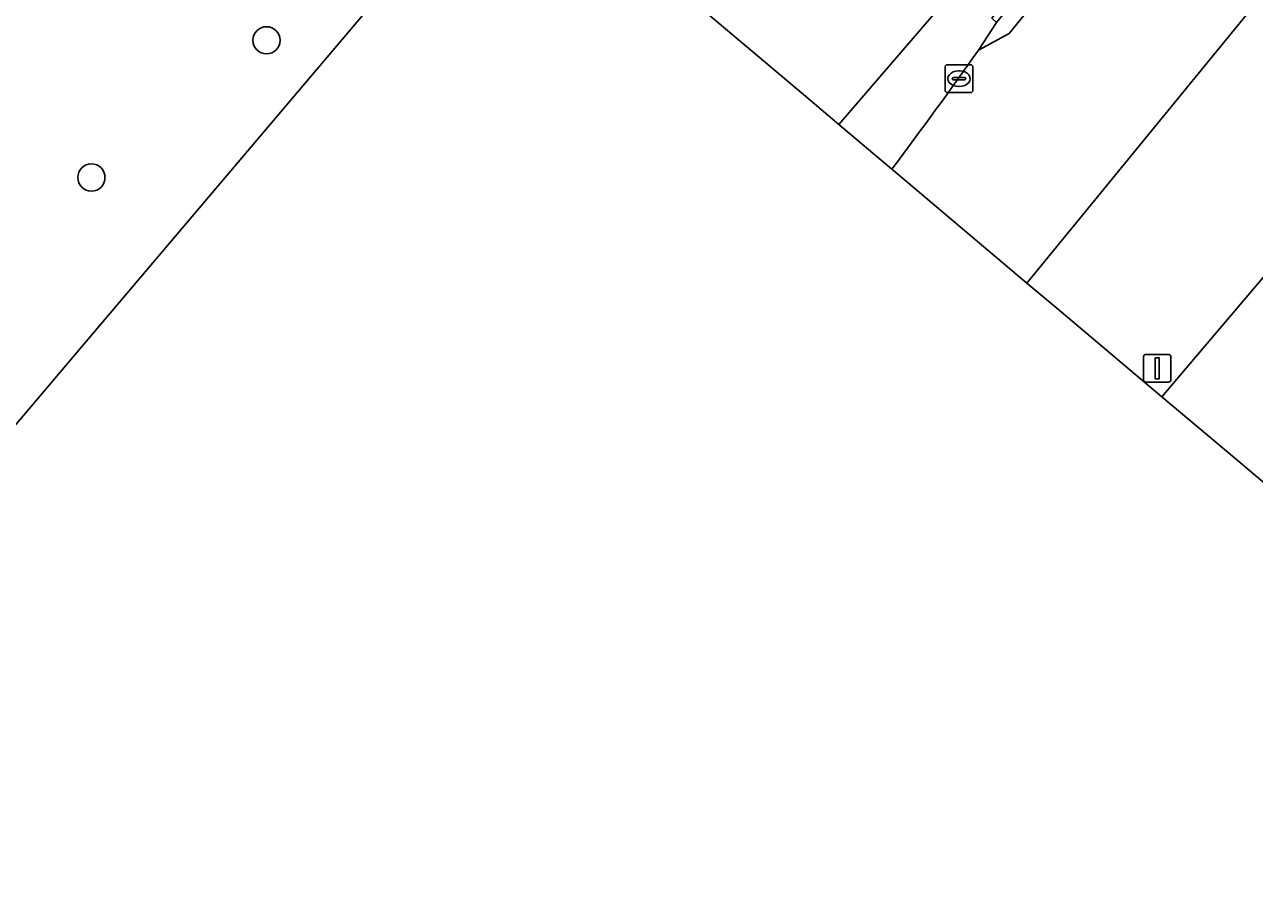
# Model space of a CAD drawing. Extents: x 156412 to 157779, y 382335 to 383768.
# Drawn here: x 157132.9 to 157177.15, y 382606 to 382636.92 of the extents above; entities that cross this region are included whole.
import ezdxf

# ---------------------------------------------------------------- set-up
doc = ezdxf.new("R2010")
doc.units = 0
for name, color, linetype in [('IMGEO_Berm_groen', 7, 'Continuous'), ('IMGEO_Berm_open', 7, 'Continuous'), ('IMGEO_Boom', 7, 'Continuous'), ('IMGEO_Groenvoorziening', 7, 'Continuous'), ('IMGEO_Kolk', 7, 'Continuous'), ('IMGEO_Rijbaan_regionaal_gesloten', 7, 'Continuous'), ('IMGEO_Verkeersbordpaal', 7, 'Continuous')]:
    doc.layers.add(name, color=color, linetype=linetype)

msp = doc.modelspace()

# ---------------------------------------------------------------- linework, layer by layer
at = {"layer": 'IMGEO_Berm_groen'}
for points in [[(157106.113, 382769.105), (157114.064, 382763.159), (157127.546, 382752.573), (157144.674, 382739.411), (157156.129, 382731.029), (157165.526, 382723.895), (157174.919, 382717.618), (157179.985, 382713.417), (157186.602, 382702.845), (157190.209, 382693.224), (157190.471, 382690.402), (157190.517, 382689.902), (157190.931, 382685.451), (157190.977, 382684.951), (157191.325, 382681.198), (157190.295, 382670.03), (157187.976, 382664.533), (157185.551, 382661.148), (157174.841, 382648.006), (157162.204, 382633.323), (157164.106, 382631.721), (157164.106, 382631.721)], [(157167.229, 382636), (157167.876, 382636.993), (157167.705, 382637.145), (157201.033, 382677.904), (157201.372, 382678.321), (157202.126, 382679.248)], [(157205.246, 382671.942), (157168.969, 382627.623), (157170.042, 382626.719), (157173.21, 382624.049), (157173.825, 382623.531)], [(157173.825, 382623.531), (157190.943, 382643.689), (157191.608, 382644.474), (157210.622, 382666.92)]]:
    msp.add_lwpolyline(points, dxfattribs=at)
msp.add_arc((157007.401, 382749.37), 195.953, 323.10191, 324.65091, dxfattribs=at)
at = {"layer": 'IMGEO_Berm_open'}
msp.add_lwpolyline([(157202.304, 382679.102), (157201.493, 382678.105), (157201.155, 382677.689), (157167.876, 382636.993), (157167.229, 382636), (157168.324, 382636.594), (157189.32, 382662.344), (157200.707, 382676.17), (157201.482, 382677.129), (157201.817, 382677.544), (157202.775, 382678.73)], dxfattribs=at)
at = {"layer": 'IMGEO_Boom'}
for centre in [(157141.603, 382636.353), (157135.302, 382631.42)]:
    msp.add_circle(centre, 0.489, dxfattribs=at)
at = {"layer": 'IMGEO_Groenvoorziening'}
for points in [[(157134.779, 382625.123), (157134.783, 382625.128), (157150.26, 382643.389), (157164.203, 382660.811), (157165.123, 382662.025), (157166.958, 382664.734), (157168.098, 382666.662), (157169.832, 382670.118), (157171.274, 382673.753), (157171.957, 382677.035), (157172.195, 382679.433), (157172.23, 382681.434), (157172.103, 382683.586), (157171.801, 382685.742), (157171.061, 382689.292), (157170.511, 382691.108), (157169.907, 382692.484), (157169.023, 382693.997), (157168.117, 382695.205), (157166.909, 382696.477), (157165.226, 382697.822), (157163.816, 382698.662)], [(157162.204, 382633.323), (157174.841, 382648.006), (157185.551, 382661.148)], [(157171.169, 382655.824), (157160.92, 382642.457), (157157.21, 382637.533), (157158.807, 382636.187), (157160.928, 382634.399), (157162.204, 382633.323)], [(157134.779, 382625.123), (157150.26, 382643.389), (157134.783, 382625.128), (157134.779, 382625.123)], [(157104.508, 382607.309), (157093.964, 382603.022), (157093.502, 382602.848), (157093.04, 382602.674), (157092.578, 382602.502), (157097.727, 382588.721), (157109.043, 382594.758), (157109.044, 382594.759), (157116.107, 382603.092), (157119.436, 382607.02), (157134.779, 382625.123)]]:
    msp.add_lwpolyline(points, dxfattribs=at)
at = {"layer": 'IMGEO_Kolk'}
for p, q in [((157166.022, 382634.547), (157166.022, 382635.399)), ((157166.097, 382635.473), (157166.949, 382635.473)), ((157167.023, 382635.399), (157167.023, 382634.547)), ((157166.281, 382634.967), (157166.281, 382634.979)), ((157166.719, 382634.93), (157166.321, 382634.93)), ((157166.324, 382635.016), (157166.722, 382635.016)), ((157166.51, 382635.253), (157166.535, 382635.253)), ((157166.765, 382634.979), (157166.765, 382634.967)), ((157166.949, 382634.473), (157166.097, 382634.473)), ((157166.533, 382634.693), (157166.508, 382634.693))]:
    msp.add_line(p, q, dxfattribs=at)
for points in [[(157166.022, 382634.547), (157166.022, 382635.399)], [(157166.097, 382635.473), (157166.949, 382635.473)], [(157167.023, 382635.399), (157167.023, 382634.547)], [(157166.949, 382634.473), (157166.097, 382634.473)]]:
    msp.add_lwpolyline(points, dxfattribs=at)
for centre, radius, start, end in [((157166.099, 382635.397), 0.0765, 91.552, 178.448), ((157166.099, 382635.397), 0.0765, 91.552, 178.448), ((157166.947, 382635.397), 0.0765, 1.552, 88.448), ((157166.947, 382635.397), 0.0765, 1.552, 88.448), ((157166.321, 382634.976), 0.0403, 85.8775, 175.7526), ((157166.318, 382634.966), 0.0366, 178.938, 274.7102), ((157166.722, 382634.973), 0.043, 264.8664, 352.4533), ((157166.726, 382634.978), 0.0386, 1.7309, 96.639), ((157166.099, 382634.549), 0.0765, 181.552, 268.448), ((157166.099, 382634.549), 0.0765, 181.552, 268.448), ((157166.947, 382634.549), 0.0765, 271.552, 358.448), ((157166.947, 382634.549), 0.0765, 271.552, 358.448)]:
    msp.add_arc(centre, radius, start, end, dxfattribs=at)
for centre, major_axis, ratio, start_param, end_param in [((157166.509, 382634.973), (-0.387, 0.002), 0.722429, 4.712389, 7.853982), ((157166.534, 382634.973), (-0.39, 0.002), 0.717154, 1.570796, 4.712389)]:
    msp.add_ellipse(centre, major_axis=major_axis, ratio=ratio, start_param=start_param, end_param=end_param, dxfattribs=at)
at = {"layer": 'IMGEO_Rijbaan_regionaal_gesloten'}
for points in [[(157202.775, 382678.73), (157201.817, 382677.544), (157201.482, 382677.129), (157200.707, 382676.17), (157189.32, 382662.344), (157168.324, 382636.594), (157167.229, 382636)], [(157164.106, 382631.721), (157164.106, 382631.721), (157164.165, 382631.671), (157168.969, 382627.623), (157205.246, 382671.942), (157205.503, 382672.255), (157205.568, 382672.335), (157207.608, 382674.832)], [(157214.505, 382671.504), (157213.839, 382670.718), (157210.946, 382667.303), (157210.622, 382666.92), (157191.608, 382644.474), (157190.943, 382643.689), (157173.825, 382623.531), (157176.435, 382621.332), (157184.362, 382614.652)]]:
    msp.add_lwpolyline(points, dxfattribs=at)
msp.add_arc((157007.401, 382749.37), 195.953, 323.10191, 324.65091, dxfattribs=at)
at = {"layer": 'IMGEO_Verkeersbordpaal'}
for p, q in [((157173.159, 382624.159), (157173.159, 382624.959)), ((157173.159, 382624.959), (157173.159, 382624.159)), ((157173.259, 382625.059), (157174.049, 382625.059)), ((157174.049, 382625.059), (157173.259, 382625.059)), ((157174.149, 382624.959), (157174.149, 382624.159)), ((157174.149, 382624.159), (157174.149, 382624.959)), ((157174.049, 382624.059), (157173.259, 382624.059)), ((157173.259, 382624.059), (157174.049, 382624.059))]:
    msp.add_line(p, q, dxfattribs=at)
msp.add_lwpolyline([(157173.579, 382624.934), (157173.729, 382624.934), (157173.729, 382624.184), (157173.579, 382624.184), (157173.579, 382624.934)], dxfattribs=at)
for centre, start, end in [((157173.259, 382624.959), 90, 180), ((157173.259, 382624.959), 90, 180), ((157174.049, 382624.959), 0, 90), ((157174.049, 382624.959), 360, 90), ((157173.259, 382624.159), 180, 270), ((157173.259, 382624.159), 180, 270), ((157174.049, 382624.159), 270, 0), ((157174.049, 382624.159), 270, 0)]:
    msp.add_arc(centre, 0.1, start, end, dxfattribs=at)

doc.saveas('drawing.dxf')
